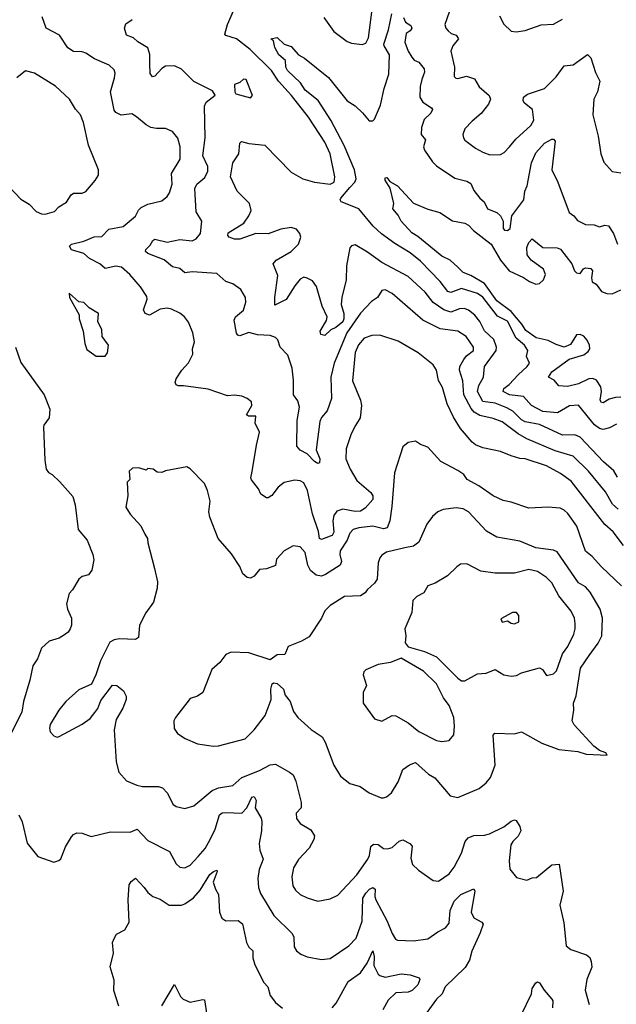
# Model space of a CAD drawing. Extents: x 1603745 to 1745082, y 385868 to 533966.
# Tile 290 of 646: x 1718902 to 1722269, y 393906 to 399463. Entities that reach past the tile are written whole.
import ezdxf

# ---------------------------------------------------------------- set-up
doc = ezdxf.new("R2010")
doc.units = 0

msp = doc.modelspace()

# ---------------------------------------------------------------- linework, layer by layer
at = {"layer": '0CON20XD'}
for points in [[(1722275, 396880), (1722255.8, 396915.8), (1722196.6, 396966.6), (1722065, 397106.1), (1722035, 397118.9), (1721965, 397118.1), (1721835, 397178.4), (1721755, 397193.8), (1721735, 397204.7), (1721685, 397253.2), (1721651.2, 397271.2), (1721585, 397298.4), (1721515, 397307.9), (1721486.7, 397365), (1721492.5, 397397.5), (1721520, 397445), (1721522.1, 397465), (1721525.5, 397505), (1721590.5, 397595), (1721593.6, 397615), (1721577.1, 397657.1), (1721525, 397707.3), (1721498.7, 397758.7), (1721470.9, 397795), (1721435, 397822.8), (1721412.1, 397832.1), (1721385, 397831.2), (1721335, 397811.9), (1721295.2, 397825.2), (1721236.2, 397866.2), (1721190, 397925), (1721095, 398014), (1720945, 398092.9), (1720865, 398150.8), (1720795, 398191.2), (1720774.3, 398185.7), (1720764.4, 398175.6), (1720746.8, 398073.2), (1720744.5, 397994.5), (1720720, 397895), (1720716.1, 397855), (1720730.6, 397805), (1720731.5, 397775), (1720725, 397757.7), (1720685.4, 397724.6), (1720658.5, 397711.5), (1720625, 397679.4), (1720602.5, 397685), (1720598.2, 397705), (1720634.4, 397765), (1720636.9, 397785), (1720608.4, 397845), (1720577.7, 397957.7), (1720555, 397989.2), (1720524.3, 398004.3), (1720505, 398008.6), (1720485, 397997.8), (1720455, 397961.1), (1720406.7, 397883.3), (1720341.2, 397851.2), (1720341.6, 397895), (1720359.8, 398019.8), (1720332.2, 398085), (1720349.2, 398105), (1720435, 398154.7), (1720475.9, 398195), (1720488, 398235), (1720483.1, 398255), (1720465, 398279.5), (1720435, 398290), (1720375, 398280.7), (1720305.1, 398254.9), (1720235.2, 398255.2), (1720145, 398223.7), (1720114.7, 398224.7), (1720085, 398235.6), (1720076.7, 398245), (1720079.5, 398260.5), (1720166.5, 398315), (1720195.6, 398355), (1720207.8, 398385), (1720199.5, 398425), (1720130, 398495), (1720091.4, 398575), (1720104.4, 398655), (1720138.9, 398705), (1720144.2, 398765), (1720153.3, 398775), (1720195, 398763.3), (1720285, 398754.3), (1720435, 398602.9), (1720500, 398565), (1720565.7, 398545.7), (1720655, 398534.1), (1720676.4, 398545), (1720680.5, 398575), (1720655, 398705.6), (1720625, 398770.9), (1720532.1, 398912.1), (1720436.1, 399035), (1720363.2, 399115), (1720322.5, 399175), (1720202.5, 399295), (1720125.2, 399355.2), (1720065, 399373.5), (1720060.4, 399380.4), (1720074.8, 399435.2), (1720136, 399574)], [(1721715, 397458.9), (1721766.7, 397505), (1721780, 397525), (1721762.6, 397562.6), (1721770, 397595), (1721751.5, 397625), (1721703.2, 397665), (1721655, 397760.3), (1721598.7, 397788.7), (1721515, 397895.8), (1721485, 397917.6), (1721395, 397945.8), (1721335, 397922.5), (1721319, 397929), (1721275, 397985.4), (1721165, 398099.6), (1721105, 398147.3), (1721018.7, 398198.7), (1720944.7, 398254.7), (1720897.8, 398297.8), (1720815.4, 398395), (1720717.1, 398435), (1720711.1, 398445), (1720713.6, 398455), (1720765, 398515.8), (1720792.6, 398545), (1720801.1, 398565), (1720792.1, 398615), (1720733.2, 398753.2), (1720658.9, 398895), (1720586.8, 399006.8), (1720513.8, 399065), (1720486.4, 399106.4), (1720413.5, 399175), (1720403.2, 399195), (1720402.3, 399232.3), (1720364.3, 399265), (1720342.6, 399305), (1720333.6, 399343.6), (1720320, 399355), (1720355, 399362.5), (1720394.2, 399324.2), (1720435, 399311.2), (1720475, 399264.3), (1720508.8, 399245), (1720645, 399137.3), (1720750.8, 399005), (1720795, 398976.8), (1720836.9, 398936.9), (1720875, 398892.2), (1720895, 398891.4), (1720905, 398900.8), (1720939, 398981), (1720958.2, 399075), (1720986.2, 399155), (1720988.8, 399265), (1720958.5, 399315), (1720958, 399325), (1720984.1, 399405), (1721001.4, 399495)], [(1720618.6, 399475), (1720675, 399395.8), (1720750.2, 399340.2), (1720775, 399330), (1720835, 399322), (1720855, 399330), (1720870.5, 399359.5), (1720890.3, 399505)], [(1721325.4, 399505), (1721301.4, 399435), (1721307.5, 399415), (1721320.2, 399400.2), (1721337.5, 399385), (1721365, 399374.5), (1721379.5, 399355), (1721345.7, 399315), (1721335.6, 399285), (1721355.5, 399195), (1721355, 399142.5), (1721363, 399133), (1721375, 399131.4), (1721424.6, 399144.6), (1721468.2, 399128.2), (1721495, 399084), (1721552, 399035), (1721559.2, 399015), (1721547.1, 398985), (1721507.1, 398932.9), (1721455, 398890.8), (1721413.4, 398846.6), (1721402.5, 398815), (1721406, 398795), (1721415, 398782), (1721475, 398737.5), (1721515, 398714.4), (1721555, 398700.8), (1721615, 398701.4), (1721636.4, 398713.6), (1721667.1, 398745), (1721702.4, 398787.6), (1721787.3, 398865), (1721803.5, 398895), (1721795.8, 398955), (1721750.8, 398990.8), (1721743.3, 399005), (1721744.6, 399025.4), (1721767.6, 399042.4), (1721864, 399075), (1721930.3, 399139.7), (1721975, 399202.5), (1722025, 399207.5), (1722106.4, 399266.4), (1722125, 399247.5), (1722151.2, 399165), (1722175.9, 399115.9), (1722162.5, 399055), (1722142.9, 399015), (1722137.1, 398925), (1722166.9, 398805), (1722182, 398705), (1722198.8, 398658.8), (1722245.9, 398605.9), (1722295, 398598.8)], [(1720797.9, 397172.1), (1720771.9, 397125), (1720745, 397040), (1720742.2, 396985), (1720767.3, 396925), (1720805, 396861.9), (1720884.5, 396795), (1720894.5, 396775), (1720895.4, 396755), (1720850.9, 396705), (1720825, 396689.3), (1720795, 396687), (1720725, 396700.8), (1720691.8, 396688.2), (1720675.3, 396665), (1720669.5, 396635), (1720675, 396570), (1720665, 396551.9), (1720655, 396546.9), (1720605, 396528.6), (1720595, 396533.8), (1720589.1, 396575), (1720554.3, 396674.3), (1720527.2, 396805), (1720505, 396847.8), (1720485, 396860.6), (1720455, 396864.3), (1720395, 396851.4), (1720360.8, 396825), (1720325, 396778), (1720305, 396763.8), (1720295, 396763.8), (1720263.3, 396785), (1720250, 396815), (1720211.2, 396865), (1720206.2, 396876.2), (1720215, 396912.5), (1720238.3, 397061.7), (1720256.2, 397135), (1720230.8, 397185), (1720235.6, 397225.6), (1720194.2, 397224.2), (1720183, 397233), (1720212.9, 397285), (1720211.2, 397305), (1720185.6, 397325.6), (1720155, 397338.6), (1720115, 397344.4), (1720075, 397340.5), (1719965, 397376.5), (1719826.8, 397396.8), (1719795.7, 397395.7), (1719785, 397401.2), (1719780, 397415), (1719784.5, 397435.5), (1719817.1, 397485), (1719854.6, 397525.4), (1719878.8, 397575), (1719877.5, 397605), (1719889.2, 397645), (1719879.2, 397695), (1719854, 397755), (1719832, 397785), (1719805.7, 397805.7), (1719758.7, 397828.7), (1719735, 397834.4), (1719695, 397829.6), (1719635, 397794.4), (1719610.8, 397805), (1719600.5, 397825), (1719621.1, 397885), (1719620.3, 397900.3), (1719584.6, 397954.6), (1719522.9, 398025), (1719477.5, 398065), (1719445, 398070.8), (1719385, 398058.9), (1719355.2, 398085.2), (1719295.6, 398115), (1719265, 398142.8), (1719195, 398164.4), (1719184, 398185), (1719195, 398195.5), (1719265, 398211.8), (1719322.9, 398237.1), (1719365, 398238.9), (1719405, 398280), (1719486, 398295), (1719555, 398354.3), (1719572.8, 398387.2), (1719588.1, 398401.9), (1719625, 398421.5), (1719705, 398440), (1719734, 398465), (1719747.1, 398485), (1719762.5, 398535), (1719758.8, 398595), (1719808.6, 398675), (1719808.5, 398745), (1719794.3, 398794.3), (1719765, 398831.2), (1719725, 398848), (1719675, 398848), (1719642.5, 398855), (1719615, 398868.8), (1719561.2, 398915), (1719535, 398931.4), (1719474.3, 398924.3), (1719445, 398938), (1719435, 398951.2), (1719414.3, 399055), (1719438.1, 399135), (1719440.5, 399160.5), (1719435, 399180), (1719406.6, 399206.6), (1719325, 399241.4), (1719275, 399273.3), (1719255, 399280.5), (1719205, 399283.5), (1719172.9, 399302.9), (1719125.9, 399375.9), (1719052, 399415), (1719029.4, 399479.4)], [(1720468.8, 397201.2), (1720481.3, 397275), (1720471.1, 397311.1), (1720447.5, 397345), (1720448.1, 397428.1), (1720439.2, 397495), (1720415, 397570), (1720372.9, 397615), (1720359.2, 397655), (1720345, 397668.1), (1720315, 397679.5), (1720245, 397683.9), (1720195, 397696.4), (1720145, 397678.5), (1720132.6, 397682.6), (1720125, 397693.3), (1720112.7, 397767.3), (1720120, 397785), (1720165, 397824), (1720178.6, 397868.6), (1720176, 397895), (1720150.3, 397940.3), (1720105, 397972), (1720065, 397985.8), (1720015, 398030.8), (1719875, 398038.9), (1719834.6, 398034.6), (1719805, 398057.8), (1719765, 398066.9), (1719717.6, 398107.6), (1719625, 398142.7), (1719612.9, 398155), (1719613.1, 398165), (1719639.1, 398190.9), (1719653.4, 398216.6), (1719665, 398223.5), (1719735, 398206.2), (1719805, 398223), (1719875.3, 398214.7), (1719898.6, 398225), (1719921.9, 398255), (1719930, 398325), (1719897.3, 398377.3), (1719890.7, 398509.3), (1719901.1, 398535), (1719947.7, 398572.3), (1719963, 398607), (1719963.3, 398635), (1719936.1, 398695), (1719949.7, 398795), (1719945.3, 398975), (1719955, 398996.7), (1720006.2, 399036.2), (1719990.3, 399060.3), (1719885, 399114.3), (1719815, 399183.1), (1719775, 399202.2), (1719725, 399199.4), (1719705, 399187.1), (1719665, 399144.3), (1719650.9, 399140.9), (1719639.1, 399159.1), (1719636.8, 399213.2), (1719636.2, 399266.2), (1719625, 399302.9), (1719568.4, 399338.4), (1719545, 399360.8), (1719505.6, 399375.6), (1719493.8, 399415), (1719500.8, 399439.2), (1719536.2, 399463.8)], [(1721068.8, 399475), (1721079.5, 399449.5), (1721109.2, 399429.2), (1721114.4, 399415), (1721105, 399400), (1721082.9, 399385), (1721075, 399336.7), (1721095, 399284.2), (1721115, 399250.8), (1721128, 399235), (1721155, 399223.3), (1721185.7, 399185), (1721186.5, 399166.5), (1721172.5, 399125), (1721161.8, 399085), (1721160, 399025), (1721177.4, 398997.4), (1721226.2, 398965), (1721232.5, 398955), (1721221.9, 398935), (1721185, 398900), (1721168.9, 398855), (1721167.5, 398815), (1721192.9, 398785), (1721181.5, 398745), (1721186.9, 398726.9), (1721230.9, 398660.9), (1721255, 398636.9), (1721358.7, 398568.7), (1721425, 398551.9), (1721448.5, 398538.5), (1721465, 398499.2), (1721499.4, 398455), (1721522.9, 398435), (1721542.9, 398395), (1721595.3, 398375.3), (1721615.7, 398355), (1721630.6, 398325), (1721631.4, 398285), (1721637.5, 398275), (1721655, 398273.1), (1721670.8, 398285), (1721678.9, 398355), (1721746.6, 398445), (1721752.5, 398495), (1721766.2, 398525), (1721790.9, 398655), (1721815, 398711.9), (1721864.4, 398765), (1721905, 398789.2), (1721915, 398789.2), (1721925, 398777.5), (1721904.6, 398615), (1721938.9, 398545), (1722004, 398375), (1722030, 398355), (1722049.7, 398329.7), (1722095, 398306.9), (1722145, 398305.6), (1722175, 398293.3), (1722205, 398303.5), (1722225, 398299.4), (1722252.7, 398255), (1722275.4, 398195.4)], [(1721610, 399485), (1721635, 399437.5), (1721675, 399398.8), (1721703.6, 399393.6), (1721755, 399401.2), (1721845.6, 399434.4), (1721915, 399437.5), (1721965, 399466)], [(1718840.9, 398520.9), (1718909.4, 398449.4), (1718955, 398420.8), (1718995, 398380.8), (1719025, 398367.5), (1719045, 398365.6), (1719099.1, 398380.9), (1719122.9, 398407.1), (1719166.9, 398433.1), (1719192.2, 398475), (1719205, 398484.4), (1719255, 398484.3), (1719275, 398492.5), (1719328.8, 398555), (1719346.7, 398585), (1719346.7, 398615), (1719290.6, 398755), (1719262.8, 398882.8), (1719245, 398926), (1719217, 398957), (1719183.4, 399013.4), (1719105, 399087.5), (1718985, 399160.8), (1718935, 399174), (1718886.2, 399135)], [(1720205, 399022.5), (1720216.7, 399035), (1720180, 399125), (1720165, 399126.7), (1720145, 399107.5), (1720113.6, 399096.4), (1720116.7, 399055), (1720122.5, 399045), (1720205, 399022.5)], [(1722295, 397331.6), (1722265, 397330.3), (1722229.5, 397320.5), (1722195, 397299.6), (1722185, 397301.2), (1722178.4, 397315), (1722185.6, 397365), (1722181.2, 397391.2), (1722157.3, 397427.3), (1722137.6, 397437.6), (1722115, 397435.7), (1722055, 397407.2), (1721992.8, 397392.8), (1721945, 397396), (1721917.8, 397427.8), (1721886.2, 397445), (1721905.6, 397475), (1722002.8, 397547.2), (1722085, 397570.5), (1722110.9, 397589.1), (1722119.2, 397605), (1722117.6, 397625), (1722105, 397653.3), (1722085, 397675.9), (1722065, 397686), (1722045, 397683.5), (1722009.9, 397630.1), (1721975, 397613.9), (1721928.9, 397628.9), (1721885, 397652.3), (1721816.9, 397666.9), (1721758.7, 397708.7), (1721736.5, 397745), (1721675.1, 397815.1), (1721595, 397876.2), (1721525, 397974), (1721448, 398018), (1721404.3, 398035), (1721374.4, 398065), (1721331.9, 398105), (1721285, 398128.2), (1721149, 398239), (1721115, 398260), (1721055.8, 398325.8), (1721038.5, 398358.5), (1721008, 398395), (1721013.3, 398425), (1720992.3, 398512.3), (1720965, 398557.5), (1720965, 398570), (1720975, 398571.2), (1720990.2, 398550.2), (1721034.6, 398524.6), (1721125, 398427.5), (1721205, 398394.2), (1721273.8, 398375), (1721345, 398327.5), (1721415, 398314), (1721435, 398302.5), (1721462.5, 398272.5), (1721563.8, 398195), (1721616.2, 398105), (1721665, 398045.5), (1721745, 398008.2), (1721778.8, 397985)], [(1721778.8, 397985), (1721815, 397970), (1721835, 397974), (1721858.1, 397995), (1721869.5, 398025), (1721858.5, 398055), (1721789.4, 398105), (1721766.4, 398135), (1721765, 398176.7), (1721775.7, 398205), (1721795, 398226.2), (1721855, 398176.5), (1721935, 398174.4), (1721955, 398167.1), (1722019.1, 398085), (1722033.9, 398045), (1722045, 398033.5), (1722065, 398030), (1722083.5, 398056.5), (1722095, 398062.7), (1722125, 398058.9), (1722134.5, 398045), (1722129.2, 398005), (1722133.6, 397983.6), (1722155, 397969.4), (1722185, 397927.7), (1722215, 397917.3), (1722245, 397915.3), (1722295, 397938.7)], [(1722279.3, 396699.3), (1722248.5, 396728.5), (1722207.7, 396797.7), (1722112, 396915), (1722025, 396998.7), (1721925, 397030), (1721765, 397097.9), (1721715, 397124.7), (1721625, 397192.5), (1721575, 397211.1), (1721498.3, 397228.3), (1721467, 397247), (1721449.2, 397269.2), (1721409.4, 397345), (1721402.2, 397425), (1721384.7, 397485.3), (1721386.8, 397505), (1721408.5, 397545), (1721423.3, 397565), (1721462.5, 397595), (1721462.9, 397615), (1721421.2, 397675), (1721375, 397705.5), (1721275, 397718.2), (1721176.8, 397766.8), (1721005, 397916.7), (1720965, 397938.6), (1720946.7, 397935), (1720921.2, 397895), (1720888.3, 397871.7), (1720825, 397805.6), (1720748.9, 397695), (1720677.4, 397525), (1720658, 397445), (1720662, 397325), (1720638.2, 397255), (1720605, 397217.8), (1720595.3, 397195), (1720576.1, 397035), (1720595.4, 396985), (1720595, 396961.2), (1720585, 396957.1), (1720565, 396968.5), (1720525, 397011.5), (1720485, 397032.9), (1720465.8, 397055), (1720468.8, 397201.2)], [(1719385, 397563.3), (1719397, 397583), (1719403.3, 397625), (1719366.7, 397675), (1719366.2, 397715), (1719343, 397757), (1719346.7, 397805), (1719295, 397836.7), (1719265, 397866.7), (1719235, 397870), (1719181.7, 397918.3), (1719182.5, 397895), (1719237, 397797), (1719237.5, 397775), (1719261.2, 397705), (1719270, 397635), (1719281.7, 397601.7), (1719333.3, 397563.3), (1719385, 397563.3)], [(1722310, 396495), (1722251.8, 396571.8), (1722205, 396613.1), (1722015, 396857.9), (1721955, 396901.8), (1721875.2, 396945.2), (1721755, 396984.4), (1721725, 396985.7), (1721675, 397000.8), (1721615, 397026), (1721515, 397045.8), (1721475, 397063.1), (1721455, 397078.9), (1721390, 397155), (1721349.8, 397219.8), (1721315.4, 397295.4), (1721287.6, 397387.6), (1721265.4, 397425.4), (1721254.5, 397484.5), (1721235, 397514), (1721151.7, 397581.7), (1721038.3, 397648.3), (1720935, 397682.5), (1720889.6, 397680.4), (1720845.7, 397664.3), (1720815, 397627.5), (1720794.6, 397584.6), (1720781.1, 397425), (1720824.6, 397314.6), (1720830.5, 397285), (1720824.4, 397215), (1720797.9, 397172.1)], [(1718878.8, 397615), (1718908, 397528), (1719040, 397345), (1719072, 397265), (1719068, 397215), (1719037.5, 397175), (1719036.4, 397163.6), (1719044.1, 396975.9), (1719052, 396925), (1719065, 396906.7), (1719085.6, 396895.6), (1719128.8, 396855), (1719172.9, 396802.9), (1719201.2, 396771.2), (1719216, 396725), (1719232.5, 396585), (1719282.5, 396525), (1719314.5, 396444.5), (1719320.6, 396415), (1719308.6, 396355), (1719290.8, 396329.2), (1719255, 396320), (1719236.2, 396305), (1719200, 396245), (1719181.2, 396225), (1719166.2, 396165), (1719172.5, 396135), (1719194.4, 396085), (1719194.5, 396045), (1719187.7, 396025), (1719175, 396005.6), (1719155, 395990.5), (1719125, 395972.5), (1719068.8, 395955), (1719026, 395915), (1719002.9, 395855), (1718977.1, 395815), (1718960, 395735), (1718923.1, 395615), (1718913.6, 395555), (1718851.1, 395428.9)], [(1722270, 397180), (1722231.5, 397158.5), (1722195, 397149.1), (1722175, 397154.6), (1722146.7, 397176.7), (1722055, 397286.5), (1722005, 397283.9), (1721937.1, 397242.9), (1721855, 397251.5), (1721790.9, 397285), (1721746.1, 397336.1), (1721665.8, 397345), (1721631.2, 397365), (1721635, 397381.9), (1721665, 397404.4), (1721715, 397458.9)], [(1722298, 396268), (1722185, 396374.5), (1722133.7, 396433.7), (1722095, 396463.1), (1722047.1, 396605), (1721995.5, 396675), (1721975, 396694.4), (1721952.5, 396705), (1721885, 396711.8), (1721775, 396705.6), (1721675, 396740.5), (1721629.8, 396749.8), (1721574.2, 396775), (1721492.6, 396832.6), (1721428.3, 396868.3), (1721407.8, 396895), (1721375, 396918.9), (1721279.1, 396969.1), (1721205, 397050), (1721164.4, 397064.4), (1721135, 397083.8), (1721094.1, 397075.9), (1721065, 397052.5), (1721016.7, 396905), (1721002.4, 396715), (1720990.8, 396635), (1720975.9, 396594.1), (1720955, 396590), (1720895, 396604.2), (1720815.3, 396594.7), (1720784.7, 396585.3), (1720766.2, 396563.8), (1720749.4, 396525), (1720711.6, 396465), (1720708.7, 396445), (1720718.2, 396405), (1720711.1, 396385), (1720628.9, 396331.1), (1720605, 396322.6), (1720575, 396326.7), (1720543.5, 396353.5), (1720528.8, 396385), (1720512.9, 396455), (1720485, 396487.1), (1720445, 396492.5), (1720395, 396465.7), (1720352.2, 396417.8), (1720345, 396382.5), (1720295, 396362.5), (1720255, 396360), (1720225, 396321.4), (1720205, 396310), (1720185, 396314), (1720162, 396335), (1720145, 396376.7), (1720097.9, 396447.9), (1720022.5, 396535), (1719974.4, 396655), (1719970, 396685), (1719977.1, 396745), (1719962.5, 396805), (1719944.2, 396845), (1719865, 396928), (1719845, 396939.2), (1719725, 396916.7), (1719705, 396907.5), (1719678.3, 396908.3), (1719655, 396926.7), (1719625, 396930), (1719615, 396920), (1719575, 396933.3), (1719538.3, 396931.7), (1719520, 396915), (1719523, 396867), (1719508.3, 396851.7), (1719512.5, 396775), (1719500.7, 396710.7), (1719525, 396672.5), (1719586.1, 396606.1), (1719609.2, 396559.2), (1719623.8, 396535), (1719625, 396510), (1719663.8, 396365), (1719679.5, 396289.5), (1719678.8, 396255), (1719656.7, 396175), (1719613.8, 396115), (1719578, 396045), (1719572.5, 395975), (1719555, 395963.8), (1719465, 395967.5), (1719435, 395962.5), (1719411.3, 395948.7), (1719358, 395845), (1719332.5, 395765), (1719308.3, 395711.7), (1719235, 395680.6), (1719163.3, 395615), (1719122.2, 395565), (1719074.4, 395485), (1719070, 395465), (1719075, 395443.3), (1719095, 395421.2), (1719113.9, 395413.9), (1719125, 395416.2), (1719255, 395487.5), (1719300.5, 395519.5), (1719326.9, 395553.1), (1719342.9, 395575), (1719360.3, 395619.7), (1719425, 395707.5), (1719450, 395705), (1719487.5, 395675), (1719502.5, 395645), (1719503.3, 395625), (1719485, 395577.5), (1719446.1, 395513.9), (1719435.5, 395454.5), (1719446.9, 395275), (1719462, 395215), (1719505, 395166.2), (1719562.6, 395142.6), (1719595, 395135.6), (1719685, 395134.3), (1719707.6, 395127.6), (1719736.6, 395096.6), (1719765.9, 395035.9), (1719785, 395022.5), (1719835, 395010), (1719885, 395025.7), (1719988.5, 395111.5), (1720025, 395127.3), (1720105, 395140.8), (1720155, 395185.8), (1720255, 395224.6), (1720315, 395257.1), (1720345, 395260.6), (1720425.5, 395215.5), (1720445, 395200), (1720461.1, 395165), (1720491.1, 395045), (1720490.6, 395015), (1720461.9, 394985), (1720464.6, 394954.6), (1720485, 394925.8), (1720545, 394891.2), (1720565.8, 394855.8), (1720562.2, 394835), (1720535, 394787.5), (1720475, 394722.9), (1720446.7, 394675), (1720438.9, 394625), (1720444.5, 394575), (1720459.1, 394549.1), (1720485, 394525.6), (1720525, 394505.8), (1720585, 394488.6), (1720655, 394500.8), (1720698, 394522), (1720805, 394635.6), (1720866.8, 394725), (1720876.2, 394746.2), (1720883.9, 394796.1), (1720899.7, 394810.3), (1720925, 394808.1), (1720955, 394785.6), (1720977.8, 394782.2), (1721005, 394790), (1721043.5, 394826.5), (1721065, 394833.5), (1721103, 394813), (1721117.9, 394797.9), (1721110.4, 394729.6), (1721119.4, 394695), (1721152.6, 394662.6), (1721235, 394604), (1721265, 394600), (1721325, 394642.9), (1721355, 394679.2), (1721395, 394758.8), (1721415.5, 394824.5), (1721433.8, 394845), (1721465, 394859.2), (1721525, 394859.4), (1721552.8, 394867.2), (1721635, 394907.5), (1721675, 394938.8), (1721695, 394946.7), (1721703.9, 394943.9), (1721725, 394910), (1721730, 394885), (1721714.5, 394855), (1721684.4, 394825), (1721674.1, 394805.9), (1721663.8, 394715), (1721668.9, 394668.9), (1721705, 394620.8), (1721765, 394605.8), (1721795, 394620), (1721818.3, 394621.7), (1721905, 394692), (1721946, 394696), (1721968.8, 394545), (1721950.6, 394465), (1721972.5, 394365), (1721986, 394235), (1722013.3, 394215), (1722101.2, 394185), (1722119.5, 394169.5), (1722127.8, 394147.8), (1722130.6, 394115), (1722102.2, 394045), (1722092.9, 393985), (1722116.9, 393905)], [(1720955, 395070), (1720972.7, 395077.3), (1721000.7, 395099.3), (1721038.1, 395161.9), (1721065, 395230), (1721102.7, 395257.3), (1721135, 395270), (1721210, 395205), (1721245, 395182.9), (1721332.1, 395082.1), (1721375, 395073.1), (1721495, 395124.5), (1721535, 395155.6), (1721559.1, 395185), (1721585.4, 395255), (1721574.2, 395425), (1721584.2, 395435.8), (1721695, 395432.5), (1721735, 395444.2), (1721848.8, 395378.8), (1721944.3, 395344.3), (1722052, 395332), (1722098.3, 395318.3), (1722218.3, 395311.7), (1722210, 395325), (1722175, 395337.5), (1722142.3, 395362.3), (1722032.2, 395482.2), (1722019.2, 395505), (1722028.6, 395565), (1722026.9, 395605), (1722042.7, 395647.3), (1722066.6, 395803.4), (1722115.2, 395874.8), (1722166.6, 395943.4), (1722186.9, 395985), (1722190.4, 396085), (1722178.2, 396135), (1722122.4, 396232.4), (1722095, 396262.2), (1722055.6, 396285), (1721935, 396458.9), (1721915, 396468.9), (1721815, 396482.2), (1721725, 396519.1), (1721595, 396541.9), (1721536, 396576), (1721435, 396684.3), (1721405, 396702.9), (1721365, 396708.1), (1721292.1, 396697.9), (1721261.2, 396685), (1721231.4, 396658.6), (1721200.6, 396615), (1721155.3, 396514.7), (1721125, 396491.4), (1721075, 396481.8), (1720973.1, 396456.9), (1720945, 396440.8), (1720933.8, 396426.2), (1720925, 396397.5), (1720919.4, 396305), (1720905, 396282), (1720864, 396245), (1720852.7, 396227.3), (1720825, 396211.4), (1720735, 396206.9), (1720655, 396156), (1720624.2, 396125.8), (1720606.2, 396085), (1720535, 395980), (1720492.5, 395955), (1720416.7, 395925), (1720399.2, 395880.8), (1720355, 395878.8), (1720315, 395850), (1720195, 395890), (1720095, 395893.3), (1720065, 395880), (1720031.2, 395835), (1719986.7, 395795), (1719936.2, 395665), (1719905, 395644), (1719865, 395631.2), (1719780.6, 395525), (1719771.4, 395505), (1719773, 395463), (1719793.4, 395433.4), (1719835.4, 395405.4), (1719905, 395375.7), (1719995, 395362.5), (1720025, 395364), (1720175, 395404.4), (1720225, 395454.2), (1720287.1, 395535), (1720320.8, 395625), (1720320, 395685), (1720326.2, 395713.8), (1720335, 395720), (1720355, 395716.7), (1720391.2, 395685), (1720400.5, 395650.5), (1720428.6, 395615), (1720448.3, 395558.3), (1720471.4, 395525), (1720547.2, 395457.2), (1720609.4, 395415), (1720626.9, 395385), (1720674.4, 395255), (1720713.3, 395193.3), (1720765, 395152), (1720823.3, 395135), (1720875, 395098.6), (1720941.7, 395071.7), (1720955, 395070)], [(1721415, 395732), (1721485, 395771.4), (1721535, 395774.3), (1721584.6, 395795.4), (1721635, 395764.4), (1721675, 395757.5), (1721705, 395760.6), (1721735, 395775.7), (1721835, 395803.8), (1721853.3, 395795), (1721875, 395762), (1721915, 395770.8), (1721932.2, 395787.8), (1721965.9, 395884.1), (1721996.2, 395925), (1722029.1, 395995), (1722037.9, 396025), (1722037.9, 396055), (1722032.9, 396085), (1722015, 396124.3), (1721945, 396210.5), (1721905, 396283.5), (1721874.4, 396315), (1721825, 396349.1), (1721775, 396360), (1721695, 396339.5), (1721585, 396338.2), (1721505, 396350), (1721425, 396391.4), (1721390.3, 396389.7), (1721370, 396375), (1721316.3, 396323.7), (1721246.8, 396283.2), (1721205, 396268), (1721182.7, 396227.3), (1721143.7, 396206.3), (1721120.6, 396185), (1721115, 396117.5), (1721076.2, 396025), (1721081.2, 395985), (1721076.7, 395945), (1721095, 395922.5), (1721187, 395897), (1721255, 395865.8), (1721375, 395746), (1721395, 395732), (1721415, 395732)], [(1721695, 396053.8), (1721720, 396065), (1721719.3, 396099.3), (1721705, 396116.2), (1721682.7, 396117.3), (1721618.3, 396081.7), (1721625, 396063.3), (1721655, 396070), (1721675, 396057.5), (1721695, 396053.8)], [(1721285, 395388.9), (1721325, 395394.2), (1721352.7, 395427.3), (1721356.9, 395475), (1721351.9, 395525), (1721325, 395592), (1721294.4, 395635), (1721255, 395714), (1721181.4, 395785), (1721055, 395860), (1720995, 395834), (1720925, 395823.3), (1720855, 395792.5), (1720845, 395782.5), (1720841.2, 395765), (1720858.8, 395705), (1720840, 395665), (1720840, 395605), (1720905, 395516.7), (1720945, 395503.3), (1721004.3, 395535.7), (1721025, 395534.2), (1721094.6, 395494.6), (1721155.4, 395445.4), (1721253.8, 395395), (1721285, 395388.9)], [(1718898, 394975), (1718915.8, 394935), (1718943.8, 394815), (1719005, 394740), (1719095, 394707.5), (1719123.6, 394716.4), (1719135, 394727.5), (1719161.5, 394795), (1719195, 394850), (1719205, 394863.3), (1719225, 394873.3), (1719255, 394871.2), (1719305, 394852), (1719415, 394879.2), (1719525, 394878), (1719565, 394894.3), (1719625, 394830.9), (1719748.5, 394768.5), (1719785, 394698.8), (1719805, 394679.2), (1719834.4, 394675.6), (1719865, 394690), (1719910.2, 394739.8), (1719948.2, 394785), (1719976.9, 394835), (1720005.3, 394894.7), (1720028.9, 394975), (1720045, 394985.5), (1720065, 394988.2), (1720155, 394984.4), (1720184.5, 395015), (1720212, 395075), (1720225, 395078), (1720235.8, 395055), (1720230.8, 395015), (1720265.5, 394955.5), (1720268.3, 394938.3), (1720267.5, 394885), (1720253.9, 394813.9), (1720258.1, 394775), (1720275.7, 394725.7), (1720253.3, 394666.7), (1720245.3, 394615), (1720250.4, 394565), (1720261.8, 394531.8), (1720336.6, 394406.6), (1720440.6, 394305), (1720448.9, 394285), (1720450.9, 394230.9), (1720465, 394208), (1720488.8, 394188.8), (1720525, 394173.5), (1720605, 394158.9), (1720655, 394164.5), (1720760, 394235), (1720801.8, 394278.2), (1720834.2, 394375), (1720839, 394505), (1720855, 394533.8), (1720875.7, 394555), (1720895, 394564.3), (1720908.1, 394555), (1720905.5, 394515), (1720911.8, 394495), (1720976.4, 394375), (1721003.5, 394305), (1721023.8, 394273.8), (1721035, 394267.5), (1721124.2, 394264.2), (1721205, 394274.4), (1721262, 394315), (1721305, 394336.5), (1721326.1, 394363.9), (1721331.4, 394435), (1721355, 394487.3), (1721391.4, 394525), (1721465, 394556.9), (1721470.8, 394545), (1721450.8, 394425), (1721465, 394394), (1721509.8, 394369.8), (1721518.3, 394358.3), (1721500.2, 394309.8), (1721453.9, 394205), (1721440, 394155), (1721415.7, 394114.3), (1721303.5, 394005), (1721285.8, 393964.2), (1721253.5, 393935), (1721199.7, 393860.3)], [(1719462.5, 393895), (1719433.8, 393983.8), (1719435, 394042.5), (1719412.7, 394117.3), (1719430.6, 394195), (1719425.8, 394255), (1719435, 394277.5), (1719448.3, 394301.7), (1719495, 394326.2), (1719520.6, 394369.4), (1719513.5, 394495), (1719519.7, 394580.3), (1719530.5, 394599.5), (1719555, 394617.5), (1719605, 394565.8), (1719625, 394536.2), (1719653.3, 394515), (1719695, 394498.5), (1719745, 394464.5), (1719815, 394465.6), (1719835, 394472.2), (1719882.9, 394507.1), (1719920.3, 394549.7), (1719975, 394637.5), (1719995, 394655.7), (1720015, 394662.5), (1720017.5, 394655), (1719994.4, 394595), (1720006.9, 394555), (1720024.5, 394524.5), (1720029.4, 394425), (1720042.4, 394392.4), (1720065, 394377.5), (1720135, 394379.4), (1720160.2, 394360.2), (1720181.4, 394255), (1720195, 394228.8), (1720217.1, 394207.1), (1720217.6, 394167.6), (1720228.3, 394128.3), (1720279.4, 394029.4), (1720302, 394005), (1720315.8, 393955.8), (1720345, 393916.7), (1720385, 393883.8)], [(1720665.7, 393885), (1720688.5, 393911.5), (1720755.3, 394034.7), (1720825, 394082.5), (1720863.1, 394136.9), (1720895, 394206.7), (1720902.5, 394175), (1720900, 394125), (1720925, 394075.8), (1720935, 394067.5), (1720965, 394059.1), (1721055, 394078.5), (1721105, 394072.2), (1721157.5, 394055), (1721160, 394045), (1721150, 394015), (1721116.5, 393983.5), (1721095, 393974.6), (1721025, 393971.1), (1720981.1, 393928.9), (1720951.9, 393875)], [(1719705, 393896.7), (1719775, 394017.5), (1719809.1, 393949.1), (1719825, 393934), (1719865, 393917.5), (1719935, 393932.5), (1719945, 393930), (1719959.2, 393845)], [(1721731.4, 393845), (1721790, 393965), (1721794.2, 393995), (1721815, 394027.5), (1721825, 394033.3), (1721835, 394026.7), (1721861.4, 393985), (1721905.3, 393935.3), (1721910.4, 393925), (1721910, 393885)]]:
    msp.add_lwpolyline(points, dxfattribs=at)

doc.saveas('drawing.dxf')
